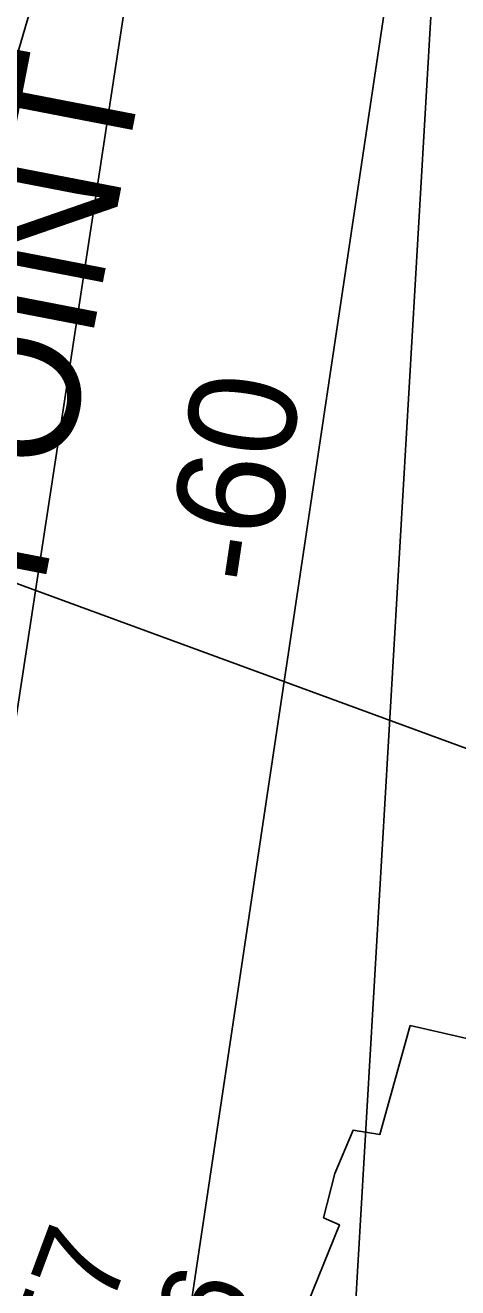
# Model space of a CAD drawing. Extents: x 3161665 to 3199565, y 885729 to 911164.
# Drawn here: x 3177114 to 3177449, y 903642 to 904620 of the extents above; entities that cross this region are included whole.
import ezdxf

# ---------------------------------------------------------------- set-up
doc = ezdxf.new("R2010")
doc.units = 0
for name, color, linetype in [('V-RIVR-RANG', 7, 'Continuous'), ('V-RRAP-RVMT', 7, 'Continuous'), ('V-RRAP-RVMT-IDEN', 7, 'Continuous'), ('V-TOPO-MAJR', 7, 'Continuous'), ('V-TOPO-MINR', 7, 'Continuous'), ('V-TOPO-MINR-IDEN', 7, 'Continuous')]:
    doc.layers.add(name, color=color, linetype=linetype)

msp = doc.modelspace()

# ---------------------------------------------------------------- linework, layer by layer
at = {"layer": 'V-RIVR-RANG'}
msp.add_line((3176478.73, 904418.14), (3177694.33, 903971.69), dxfattribs=at)
at = {"layer": 'V-RRAP-RVMT'}
msp.add_lwpolyline([(3177461.73, 903833.53), (3177412.14, 903844.67), (3177388.55, 903760.31), (3177367.91, 903763.56), (3177353.86, 903730.13), (3177345.03, 903695.77), (3177357.41, 903690.36), (3177312.25, 903578.74)], dxfattribs=at)
at = {"layer": 'V-TOPO-MAJR'}
for points in [[(3177369.52, 903623.16), (3177436.75, 904776.72)], [(3177118.69, 904633.75), (3177091.53, 904540.83), (3177064.77, 904447.78), (3177038.3, 904354.65), (3176865.29, 903767.17), (3176865.06, 903766.21), (3176859.05, 903736.38), (3176860.49, 903721.17), (3176860.8, 903720.3), (3176861.28, 903719.78), (3176985.34, 903830.07), (3177007.71, 903845.93), (3177020.12, 903845.91), (3177031.04, 903841.42), (3177036.98, 903830.48), (3177033.9, 903701.79), (3177030.89, 903688.54), (3177028.21, 903675.24), (3177026, 903661.84), (3177024.11, 903648.39), (3177012.7, 903555.02)]]:
    msp.add_lwpolyline(points, dxfattribs=at)
at = {"layer": 'V-TOPO-MINR'}
for points in [[(3177224.56, 904852.35), (3177045.58, 903681.58), (3177044.12, 903676.04), (3177042.87, 903670.46), (3177041.93, 903664.82), (3177041.18, 903659.15), (3177037.79, 903626.6), (3176939.5, 902579.46), (3176936.14, 902552.58), (3176933.53, 902525.64), (3176932.04, 902498.62), (3176931.3, 902471.54), (3176930.5, 902342.64), (3176931.18, 902302.36)], [(3177239.66, 903610.55), (3177419.08, 904810.85)]]:
    msp.add_lwpolyline(points, dxfattribs=at)

# ---------------------------------------------------------------- texts
at = {"layer": 'V-RIVR-RANG'}
for s, p in [('-57', (3177152.07, 903550.03)), ('-46', (3177247.45, 903519.56))]:
    msp.add_text(s, height=67, rotation=69.60306, dxfattribs=at).set_placement(p)
at = {"layer": 'V-RRAP-RVMT-IDEN'}
msp.add_text('POINT', height=100, rotation=79.04471, dxfattribs=at).set_placement((3177128.42, 904183.6))
at = {"layer": 'V-TOPO-MINR-IDEN'}
msp.add_text('-60', height=83, rotation=81.49812, dxfattribs=at).set_placement((3177304.35, 904183.67))

doc.saveas('drawing.dxf')
